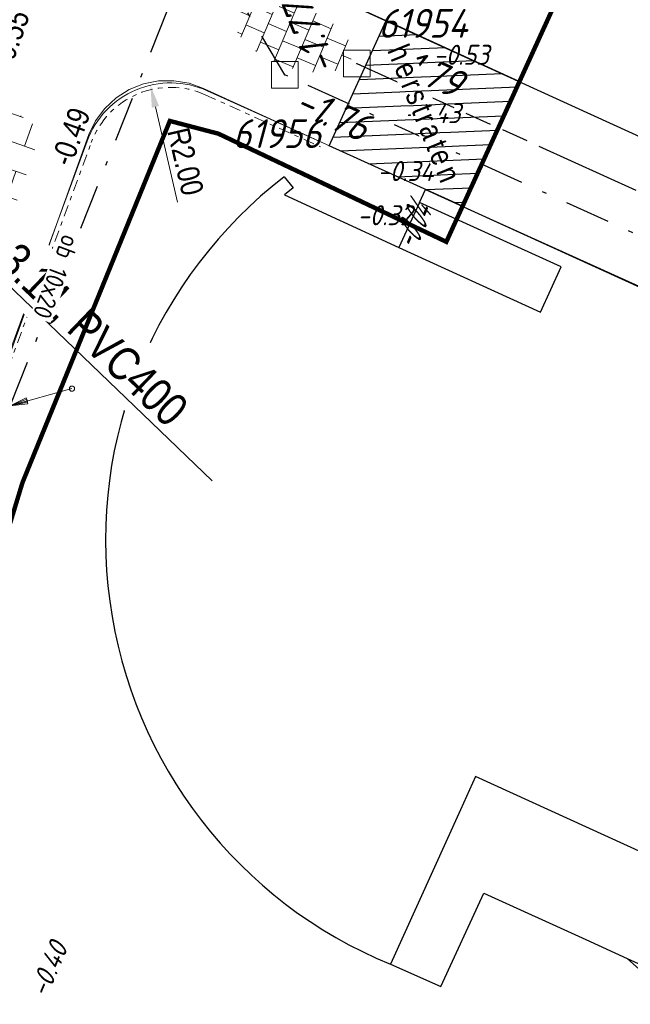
# Model space of a CAD drawing. Header units: metres. Extents: x 111546 to 149831, y 498798 to 507863.
# Tile 1011 of 1056: x 112004 to 112018, y 501907 to 501930. Entities that reach past the tile are written whole.
import ezdxf
from ezdxf import colors
from ezdxf.entities.mleader import LeaderData, LeaderLine
from ezdxf.enums import TextEntityAlignment as Align
from ezdxf.math import Vec2, Vec3

# ---------------------------------------------------------------- set-up
doc = ezdxf.new("R2010")
doc.units = ezdxf.units.M
for name, pattern in [('ACAD_ISO09W100', [45, 24, -3, 6, -3, 6, -3]), ('DASHDOT', [25.4, 12.7, -6.35, 0, -6.35]), ('DASHED', [19.05, 12.7, -6.35]), ('HIDDEN', [9.525, 6.35, -3.175])]:
    doc.linetypes.add(name, pattern=pattern)
for name, color, linetype in [('0-hoogte mv-bestaand', 253, 'Continuous'), ('0-hoogte mv-nieuw', 2, 'Continuous'), ('0-werkgrens', 210, 'FENCELINE1'), ('2-bs-Put inspectie', 252, 'Continuous'), ('2-bs-Put inspectie nummer', 252, 'Continuous'), ('2-bs-Put Koppelstuk  nummer', 253, 'Continuous'), ('2-bs-Streng gemengd', 252, 'ACAD_ISO09W100'), ('2-bs-Streng gemengd  bobtot', 252, 'Continuous'), ('2-bs-Streng regenwater', 252, 'DASHDOT'), ('2-bs-Streng regenwater  bobtot', 252, 'Continuous'), ('2-nw-tekst riool', 7, 'Continuous'), ('2-nw-tekst-zinker', 7, 'Continuous'), ('3-nw-herstraten1', 7, 'Continuous'), ('4-nw-boom tekst', 7, 'Continuous'), ('B01_HOOFDGEBOUW', 1, 'Continuous'), ('B16_LUIFEL', 10, 'Continuous'), ('B17_OVERBOUW', 1, 'HIDDEN'), ('B27_HOOFDGEBOUW', 10, 'Continuous'), ('B29_OVERBOUW', 10, 'Continuous'), ('V03_KNTTEGELPAD', 252, 'Continuous')]:
    doc.layers.add(name, color=color, linetype=linetype)
for name, color, linetype, lineweight in [('0-kadastrale percelen', 253, 'AI-KADASTRAAL', 9), ('2-nw-inlaat-hwa 125', 160, 'Continuous', 15), ('3-nw-arcering-trottoir', 2, 'Continuous', 15), ('3-nw-band-ob 10x20', 7, 'Continuous', 13), ('3-nw-band-ob 10x20-achterkant', 7, 'DASHDOT', 13), ('3-nw-maatvoering', 181, 'Continuous', 15), ('3-nw-text-20', 7, 'Continuous', 15), ('3-nw-text-20-herinrichting', 7, 'Continuous', 15), ('3-vw-verharding', 3, 'Continuous', 15), ('4-nw materiaalscheiding-groen', 210, 'DASHED', 13), ('4-nw-boom 1e grootte', 7, 'Continuous', 35)]:
    doc.layers.add(name, color=color, linetype=linetype, lineweight=lineweight)
doc.styles.get("Standard").update_dxf_attribs({"font": 'isocp-ie.shx'})
doc.styles.add('veysel', font='isocp-ie.shx', dxfattribs={"height": 0.1})
doc.styles.add('Zaanstad', font='ARIALN.TTF')
doc.styles.add('Zaanstad 1-200 2.5mm', font='ARIALN.TTF', dxfattribs={"height": 0.5})
doc.styles.add('Zaanstad 1-250 2.0mm', font='ARIALN.TTF', dxfattribs={"height": 0.5})
doc.linetypes.add('AI-KADASTRAAL', pattern='A,5.5,-2,["K",Standard,S=1.8,R=0,X=0,Y=-0.9],-2,5.5,-2,[5,NLCS.SHX,S=0.75,R=0,X=0,Y=0],-2', length=19)
doc.linetypes.add('FENCELINE1', pattern='A,6.35,-2.54,[133,ltypeshp.shx,S=2.54,R=0,X=-2.54,Y=0],-2.54,25.4', length=36.83)
doc.dimstyles.new('1-250', dxfattribs={"dimscale": 0.25, "dimtxt": 2, "dimasz": 2, "dimexe": 1, "dimexo": 1, "dimgap": 0.5, "dimtad": 1, "dimzin": 0, "dimdsep": 46, "dimtxsty": 'Zaanstad', "dimcen": 0, "dimclrd": 256, "dimclre": 256, "dimclrt": 256, "dimadec": 0, "dimazin": 0, "dimtfac": 1, "dimtofl": 0, "dimtmove": 0, "dimatfit": 3, "dimfxl": 1, "dimtfill": 1, "dimtolj": 1, "dimtzin": 0, "dimlwd": -1, "dimlwe": -1, "dimarcsym": 0})

# ---------------------------------------------------------------- blocks, each defined once
blk = doc.blocks.new('PUTVNB')
at = {"linetype": 'Continuous', "lineweight": 13}
blk.add_line((-0.008, -0.504), (-0.004, -0.498), dxfattribs=at)
at = {"linetype": 'Continuous', "lineweight": 13, "ltscale": 0.04, "flags": 128}
blk.add_lwpolyline([(-0.5, 0.5), (-0.5, -0.5), (0.5, -0.5), (0.5, 0.5), (-0.5, 0.5)], dxfattribs=at)
at = {"linetype": 'Continuous', "lineweight": 13}
blk.add_point((0, 0), dxfattribs=at)
blk = doc.blocks.new('tgls')
at = {"linetype": 'Continuous'}
for p, q in [((-1.018, -0.663), (-1.018, 0.575)), ((-0.418, -0.668), (-0.418, 0.573)), ((0.182, -0.673), (0.182, 0.57)), ((0.782, -0.678), (0.782, 0.568)), ((-1.018, 0.329), (-1.552, 0.329)), ((0.182, 0.329), (-0.418, 0.329)), ((1.218, 0.329), (0.782, 0.329)), ((-1.618, 0.029), (-1.635, 0.029)), ((-1.618, -0.658), (-1.618, 0.09)), ((-0.418, 0.029), (-1.018, 0.029)), ((0.782, 0.029), (0.182, 0.029)), ((-1.018, -0.271), (-1.618, -0.271)), ((0.182, -0.271), (-0.418, -0.271)), ((1.382, -0.271), (0.782, -0.271)), ((1.382, -0.682), (1.382, -0.248)), ((-1.618, -0.571), (-1.803, -0.571)), ((-0.418, -0.571), (-1.018, -0.571)), ((0.782, -0.571), (0.182, -0.571)), ((1.473, -0.571), (1.382, -0.571))]:
    blk.add_line(p, q, dxfattribs=at)
blk = doc.blocks.new('*D538')
at = {"layer": '3-nw-maatvoering', "ltscale": 0.02, "transparency": 16777216}
blk.add_line((112007.888, 501925.507), (112007.39, 501927.656), dxfattribs=at)
blk.add_solid([(112007.471, 501927.675), (112007.309, 501927.637), (112007.277, 501928.143)], dxfattribs=at)
at = {"layer": 'Defpoints', "color": 0, "ltscale": 0.02, "transparency": 16777216}
blk.add_point((112007.277, 501928.143), dxfattribs=at)
at = {"layer": '3-nw-maatvoering', "ltscale": 0.02, "transparency": 16777216, "insert": (112008.066, 501926.424), "char_height": 0.5, "attachment_point": 5, "rotation": 283.0516, "style": 'Zaanstad', "bg_fill": 3, "box_fill_scale": 1.1, "bg_fill_color": 9, "bg_fill_true_color": 13158600, "bg_fill_transparency": 0}
blk.add_mtext('\\A1;R2.00', dxfattribs=at)
at = {"layer": 'Defpoints', "color": 0, "ltscale": 0.02, "transparency": 16777216}
blk.add_point((112007.729, 501926.195), dxfattribs=at)
blk = doc.blocks.new('2-inlaat')
for p, q in [((-1.728, 2.693), (0, 0)), ((0, 0), (-0.357, 0.822))]:
    blk.add_line(p, q)
blk.add_lwpolyline([(-0.357, 0.822), (-0.618, 0.653), (0, 0), (-0.424, 0.781), (-0.552, 0.694), (0, 0), (-0.491, 0.739)])
blk.add_circle((-1.728, 2.693), 0.128)
blk = doc.blocks.new('4-boom 1e grootte')
at = {"lineweight": 30}
for p, q in [((-0.141, 2.96), (-0.69, 2.85)), ((-0.141, 2.96), (-0.141, 2.791)), ((-0.082, 2.854), (0.229, 2.932)), ((0.229, 2.932), (0.476, 2.932)), ((0.476, 2.932), (0.462, 2.786)), ((-1.376, 2.685), (-1.623, 2.424)), ((-1.129, 2.685), (-1.376, 2.685)), ((-0.69, 2.85), (-1.129, 2.685)), ((-0.141, 2.791), (-0.082, 2.854)), ((0.462, 2.786), (0.543, 2.812)), ((0.543, 2.812), (0.654, 2.836)), ((0.654, 2.836), (0.929, 2.795)), ((0.984, 2.726), (0.874, 2.685)), ((0.929, 2.795), (0.984, 2.726)), ((0.984, 2.726), (0.97, 2.63)), ((0.984, 2.726), (1.121, 2.713)), ((1.061, 2.816), (1.101, 2.616)), ((1.34, 2.671), (1.862, 2.301)), ((1.101, 2.616), (1.459, 2.587)), ((-1.788, 2.424), (-2.474, 1.725)), ((-1.623, 2.424), (-1.788, 2.424)), ((-1.623, 2.424), (-1.582, 2.315)), ((1.862, 2.301), (1.944, 2.109)), ((1.944, 2.109), (1.944, 2.136)), ((1.944, 2.136), (1.944, 2.109)), ((1.944, 2.136), (2.232, 2.081)), ((2.232, 2.081), (2.027, 1.903)), ((2.027, 1.903), (2.054, 1.738)), ((2.342, 1.834), (2.37, 1.697)), ((-2.063, 1.681), (-2.694, 1.505)), ((-2.474, 1.725), (-2.063, 1.681)), ((2.054, 1.738), (2.15, 1.642)), ((2.15, 1.642), (2.37, 1.697)), ((2.37, 1.697), (2.575, 1.574)), ((2.575, 1.574), (2.644, 1.368)), ((-2.584, 1.437), (-2.749, 1.258)), ((-2.694, 1.505), (-2.502, 1.382)), ((-2.584, 1.437), (-2.543, 1.244)), ((2.644, 1.368), (2.507, 1.183)), ((-2.749, 1.258), (-2.858, 0.997)), ((2.507, 1.183), (2.822, 1.203)), ((2.822, 1.203), (2.822, 0.709)), ((-2.927, 0.984), (-2.955, 0.851)), ((-2.858, 0.997), (-2.927, 0.984)), ((-2.872, 0.75), (-3.05, 0.449)), ((-2.955, 0.851), (-3.009, 0.764)), ((-3.009, 0.764), (-2.872, 0.75)), ((-2.474, 0.75), (-2.872, 0.75)), ((2.822, 0.709), (2.905, 0.723)), ((2.905, 0.723), (3.028, 0.064)), ((-3.05, 0.449), (-2.9, 0.339)), ((-2.9, 0.339), (-3.078, 0.16)), ((-2.9, 0.339), (-2.831, 0.188)), ((-3.078, 0.16), (-2.996, -0.238)), ((-2.831, 0.188), (-3.045, 0.001)), ((2.809, 0.092), (2.781, -0.196)), ((3.028, 0.064), (2.809, 0.092)), ((-3.147, -0.032), (-2.913, -0.032)), ((2.781, -0.196), (2.96, -0.196)), ((2.96, -0.196), (2.96, -0.786)), ((-2.996, -0.238), (-2.79, -0.635)), ((-2.941, -0.635), (-2.584, -0.635)), ((-2.817, -0.635), (-2.913, -0.786)), ((-2.721, -0.498), (-2.804, -0.608)), ((-2.68, -0.498), (-2.721, -0.498)), ((-2.913, -0.786), (-2.913, -0.965)), ((2.96, -1.033), (2.877, -0.732)), ((2.96, -0.786), (2.877, -0.732)), ((-2.913, -0.965), (-2.707, -1.061)), ((-2.625, -0.924), (-2.707, -1.061)), ((-2.707, -1.061), (-2.707, -1.363)), ((2.836, -1.239), (2.891, -1.061)), ((2.96, -1.033), (2.891, -1.061)), ((-2.502, -1.253), (-2.707, -1.363)), ((2.836, -1.239), (2.63, -1.555)), ((-2.653, -1.404), (-2.762, -1.418)), ((-2.707, -1.363), (-2.474, -1.61)), ((-2.653, -1.404), (-2.666, -1.5)), ((-1.925, -1.5), (-2.323, -1.761)), ((-2.488, -1.761), (-2.488, -1.595)), ((-2.323, -1.761), (-2.488, -1.761)), ((-2.323, -1.761), (-2.186, -1.898)), ((2.37, -1.884), (2.479, -1.706)), ((2.63, -1.555), (2.479, -1.706)), ((-2.186, -1.898), (-2.227, -2.008)), ((-1.994, -1.788), (-2.186, -1.898)), ((-1.788, -1.884), (-1.898, -1.857)), ((-1.898, -1.857), (-1.569, -2.145)), ((2.37, -1.884), (1.752, -2.419)), ((-2.227, -2.008), (-2.035, -2.035)), ((-2.035, -2.035), (-2.035, -2.213)), ((-2.035, -2.213), (-1.816, -2.213)), ((-1.816, -2.213), (-1.802, -2.337)), ((-1.569, -2.145), (-1.569, -2.294)), ((-1.418, -2.268), (-1.898, -2.351)), ((-1.802, -2.337), (-1.651, -2.529)), ((-1.513, -2.285), (-1.404, -2.707)), ((1.327, -2.406), (1.56, -2.364)), ((1.382, -2.57), (1.327, -2.406)), ((1.56, -2.364), (1.656, -2.433)), ((1.656, -2.433), (1.615, -2.543)), ((1.752, -2.419), (1.656, -2.433)), ((-1.651, -2.529), (-1.363, -2.447)), ((-1.404, -2.707), (-1.322, -2.625)), ((-1.322, -2.625), (-1.198, -2.584)), ((-1.129, -2.57), (-1.198, -2.584)), ((-1.061, -2.515), (-1.129, -2.57)), ((-1.129, -2.57), (-1.014, -2.729)), ((-1.075, -2.502), (-1.061, -2.515)), ((-1.061, -2.515), (-0.924, -2.557)), ((-0.924, -2.557), (-1.061, -2.817)), ((-0.786, -2.529), (-0.924, -2.557)), ((-0.649, -2.666), (-0.416, -2.625)), ((-0.416, -2.625), (0.16, -2.776)), ((0.874, -2.666), (0.929, -2.488)), ((0.929, -2.488), (1.066, -2.488)), ((1.066, -2.488), (1.039, -2.666)), ((1.272, -2.666), (1.382, -2.57)), ((-1.061, -2.817), (-0.88, -2.728)), ((-0.88, -2.728), (-0.8, -2.858)), ((-0.649, -2.804), (-0.8, -2.858)), ((-0.649, -2.804), (-0.649, -2.666)), ((0.009, -2.954), (-0.649, -2.804)), ((0.16, -2.776), (0.298, -2.79)), ((0.874, -2.666), (0.298, -2.79)), ((0.298, -2.79), (0.298, -2.913)), ((0.628, -2.719), (0.572, -2.9)), ((0.874, -2.666), (1.272, -2.666)), ((0.298, -2.913), (0.009, -2.954)), ((0.49, -2.968), (0.298, -2.913)), ((0.572, -2.9), (0.49, -2.968))]:
    blk.add_line(p, q, dxfattribs=at)
blk.add_circle((0, 0), 0.134, dxfattribs=at)
at = {"layer": '4-nw materiaalscheiding-groen', "color": 7, "style": 'Zaanstad'}
blk.add_text(' 1e', height=1, dxfattribs=at).set_placement((-0.122, -1.744))
at = {"layer": '4-nw-boom tekst', "style": 'Zaanstad'}
blk.add_attdef('BOOMSOORT', text='', height=0.9, dxfattribs=at).set_placement((2.842, 1.834), align=Align.BOTTOM_LEFT)

msp = doc.modelspace()

# ---------------------------------------------------------------- hatches: boundary and pattern name
at = {"layer": '3-nw-arcering-trottoir'}
h = msp.add_hatch(dxfattribs=at)
h.set_pattern_fill('AVH-TEGEL_300X300_HALFST', color=256, scale=1.5, angle=316.82823, style=0, pattern_type=2)
h.set_pattern_definition([(336.85171039, (412904.4116, 911626.72008), (0.502220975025, 0.02998486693), [0.45, -0.45]), (66.85171039, (412904.4116, 911626.7201), (-0.4137707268, 0.17690049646), [])])
edge = h.paths.add_edge_path()
edge.add_ellipse((112010.4869, 501929.2417), major_axis=(1.3154, -0.4983), ratio=0.488545, start_angle=0, end_angle=360)

# ---------------------------------------------------------------- linework, layer by layer
at = {"layer": '0-kadastrale percelen', "ltscale": 0.25}
for points in [[(112013.502, 501925.78), (112008.475, 501928.066), (112008.149, 501928.186), (112007.807, 501928.244), (112007.46, 501928.24), (112007.119, 501928.172), (112006.797, 501928.043), (112006.503, 501927.857), (112006.249, 501927.621), (112006.041, 501927.343), (112005.888, 501927.031), (112003.751, 501921.1), (112002.549, 501915.607), (112002.534, 501914.586)], [(112059.967, 501904.779), (112013.502, 501925.78)]]:
    msp.add_lwpolyline(points, dxfattribs=at)
at = {"layer": '2-bs-Streng gemengd', "ltscale": 0.1, "flags": 128}
msp.add_lwpolyline([(112011.921, 501928.629), (112071.659, 501901.577)], dxfattribs=at)
at = {"layer": '2-bs-Streng regenwater', "ltscale": 0.08, "flags": 128}
for points in [[(111990.726, 501887.288), (112008.374, 501931.62)], [(112010.301, 501928.373), (112008.374, 501931.62)], [(112070.007, 501901.303), (112010.301, 501928.373)]]:
    msp.add_lwpolyline(points, dxfattribs=at)
at = {"layer": '3-nw-band-ob 10x20'}
for points in [[(112012.5864, 501929.5978), (112010.2105, 501930.6826, -0.392412), (112008.6419, 501934.4497), (112009.3625, 501936.4036)], [(111994.7921, 501883.1058), (111993.2958, 501883.1389, -0.5209917), (111990.5679, 501887.2301), (112002.2967, 501917.2453), (112005.8526, 501926.8868, -0.4351589), (112008.5524, 501928.0174), (112011.1755, 501926.838)]]:
    msp.add_lwpolyline(points, format="xyb", dxfattribs=at)
at = {"layer": '3-nw-band-ob 10x20-achterkant', "ltscale": 0.02}
msp.add_lwpolyline([(111994.7943, 501883.2058), (111993.298, 501883.2389, -0.5209917), (111990.661, 501887.1937), (112002.3902, 501917.2098), (112005.9464, 501926.8522, -0.4351589), (112008.5113, 501927.9262), (112011.1047, 501926.7546)], format="xyb", dxfattribs=at)
at = {"layer": 'B01_HOOFDGEBOUW'}
msp.add_lwpolyline([(112010.289, 501926.08), (112010.487, 501925.836), (112010.294, 501925.678), (112012.869, 501924.488), (112016.058, 501923.034), (112016.521, 501924.054), (112013.334, 501925.506), (112013.466, 501925.799), (112059.289, 501904.918), (112053.887, 501893.036)], dxfattribs=at)
msp.add_arc((112016.5803, 501917.9084), 10.3128, 127.59282, 247.77182, dxfattribs=at)
at = {"layer": 'B16_LUIFEL'}
msp.add_lwpolyline([(112018.0126, 501908.4894), (112020.226, 501906.517), (112020.5882, 501907.3168)], dxfattribs=at)
at = {"layer": 'B17_OVERBOUW'}
msp.add_lwpolyline([(112012.679, 501908.362), (112013.812, 501907.858), (112014.786, 501909.958), (112017.08, 501908.914), (112018.0126, 501908.4894)], dxfattribs=at)
at = {"layer": 'B27_HOOFDGEBOUW'}
msp.add_lwpolyline([(112050.462, 501893.716), (112051.41, 501895.799), (112014.596, 501912.582), (112014.256, 501911.837), (112012.679, 501908.362)], dxfattribs=at)
at = {"layer": 'B29_OVERBOUW'}
msp.add_line((112018.0126, 501908.4894), (112020.5882, 501907.3168), dxfattribs=at)
at = {"layer": 'V03_KNTTEGELPAD'}
msp.add_line((112013.334, 501925.506), (112012.869, 501924.488), dxfattribs=at)
msp.add_lwpolyline([(112010.409, 501930.592), (112030.472, 501921.431), (112030.347, 501921.158), (112035.713, 501918.685), (112035.797, 501918.832), (112037.071, 501921.427)], dxfattribs=at)

# ---------------------------------------------------------------- block references
at = {"layer": '2-bs-Put inspectie', "xscale": 0.6, "yscale": 0.6, "zscale": 0.6}
for p in [(112011.921, 501928.629), (112010.301, 501928.373)]:
    msp.add_blockref('PUTVNB', p, dxfattribs=at)
at = {"layer": '3-vw-verharding', "rotation": 250.8358486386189}
msp.add_blockref('tgls', (112003.799, 501925.9155), dxfattribs=at)

# ---------------------------------------------------------------- texts
at = {"color": 1, "linetype": 'Continuous', "oblique": 25, "width": 0.6}
msp.add_text('-0.04', height=0.6, rotation=67.05, dxfattribs=at).set_placement((112013.4315, 501924.8283), align=Align.CENTER)
at = {"layer": '0-hoogte mv-bestaand', "style": 'veysel', "oblique": 15}
for s, rotation, p in [('-0.53', 360, (112014.2722, 501928.6022)), ('-0.43', 360, (112013.6271, 501927.2889)), ('-0.34', 360, (112013.0174, 501925.9854)), ('-0.32', 360, (112012.5514, 501924.9911)), ('-0.40', 67, (112005.1847, 501908.157))]:
    msp.add_text(s, height=0.45, rotation=rotation, dxfattribs=at).set_placement(p, align=Align.CENTER)
at = {"layer": '2-bs-Put inspectie nummer', "oblique": 15}
msp.add_text('61956', height=0.65, dxfattribs=at).set_placement((112009.1233, 501926.532), align=Align.BOTTOM_LEFT)
at = {"layer": '2-bs-Put Koppelstuk  nummer', "oblique": 15}
msp.add_text('61954', height=0.65, dxfattribs=at).set_placement((112012.405, 501929.0146), align=Align.BOTTOM_LEFT)
at = {"layer": '2-bs-Streng gemengd  bobtot', "oblique": 15}
msp.add_text('-1.79', height=0.65, rotation=335.63689, dxfattribs=at).set_placement((112012.4854, 501928.3596), align=Align.BOTTOM_LEFT)
at = {"layer": '2-bs-Streng regenwater  bobtot', "oblique": 15}
for s, rotation, p in [('-1.77', 111.9341, (112011.6788, 501928.6087)), ('-1.76', 335.61102, (112010.3898, 501927.3791))]:
    msp.add_text(s, height=0.65, rotation=rotation, dxfattribs=at).set_placement(p, align=Align.BOTTOM_LEFT)

# ---------------------------------------------------------------- next in the draw order: leaders
at = {"layer": '2-nw-tekst-zinker'}
ml = msp.add_multileader_mtext('Standard', dxfattribs=at)
ml.set_content('zinker -3.14, PVC400', color=256, style='Zaanstad')
ml.set_leader_properties()
ml.build(insert=Vec2(0, 0))
ml.multileader.update_dxf_attribs({"has_text_frame": 1, "text_left_attachment_type": 6, "text_right_attachment_type": 5, "dogleg_length": 0.36, "arrow_head_size": 0.8, "scale": 0.5})
ctx = ml.context
ctx.base_point, ctx.scale, ctx.char_height, ctx.arrow_head_size, ctx.landing_gap_size, ctx.plane_origin, ctx.plane_x_axis, ctx.plane_y_axis = Vec3(112001.5288, 501926.0939), 0.5, 0.75, 0.8, 0.2, Vec3(112020.5852, 501908.1064), Vec3(0.7213931, -0.6925258), Vec3(0.6925258, 0.7213931)
ctx.left_attachment, ctx.right_attachment = 6, 5
notes = []
notes.append((ctx, [(0, (1, 1, 0), (112001.2691, 501926.3432), (0.7213931, -0.6925258), 0.36, [(0, [(112001.7241, 501934.1324)], 0, [])])]))
ctx.mtext.insert, ctx.mtext.text_direction, ctx.mtext.rotation, ctx.mtext.flow_direction = Vec3(112002.2963, 501926.6047), Vec3(0.7213931, -0.6925258), 5.5182008, 5
ctx.mtext.has_bg_fill, ctx.mtext.bg_color, ctx.mtext.bg_scale_factor, ctx.mtext.bg_transparency, ctx.mtext.use_window_bg_color = 1, -1027028792, 1.5, 0, 1
for ctx, leaders in notes:
    for number, flags, end, landing, length, lines in leaders:
        leader = LeaderData()
        leader.index, (leader.has_last_leader_line, leader.has_dogleg_vector, leader.attachment_direction) = number, flags
        leader.last_leader_point, leader.dogleg_vector, leader.dogleg_length = Vec3(end), Vec3(landing), length
        for number, points, colour, breaks in lines:
            line = LeaderLine()
            line.index, line.vertices, line.color, line.breaks = number, Vec3.list(points), colors.encode_raw_color(colour), breaks
            leader.lines.append(line)
        ctx.leaders.append(leader)

# ---------------------------------------------------------------- next in the draw order: block references
at = {"layer": '2-nw-inlaat-hwa 125', "xscale": 0.4513648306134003, "yscale": 0.4513648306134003, "zscale": 0.4513648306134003, "rotation": 252.7132091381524}
msp.add_blockref('2-inlaat', (112004.1185, 501920.9298), dxfattribs=at)

# ---------------------------------------------------------------- next in the draw order: texts
at = {"layer": '0-hoogte mv-nieuw', "char_height": 0.5, "attachment_point": 7, "rotation": 70.41437, "style": 'Zaanstad 1-200 2.5mm', "bg_fill": 3, "box_fill_scale": 1.1, "bg_fill_color": 9, "bg_fill_true_color": 13158600, "bg_fill_transparency": 0}
for s, insert in [('\\A1;-0.55', (112004.1376, 501928.4881)), ('\\A1;-0.49', (112005.5045, 501926.284))]:
    msp.add_mtext(s, dxfattribs=dict(at, insert=insert))
at = {"layer": '3-nw-text-20-herinrichting', "color": 0, "insert": (112005.3151, 501924.8179), "char_height": 0.408319, "attachment_point": 7, "rotation": 249.22897, "style": 'veysel', "bg_fill": 3, "box_fill_scale": 1.1, "bg_fill_color": 9, "bg_fill_true_color": 13158600, "bg_fill_transparency": 0}
msp.add_mtext('\\A1;ob 10x20', dxfattribs=at)

# ---------------------------------------------------------------- next in the draw order: dimensions: what is measured, and where the dimension line sits
at = {"layer": '3-nw-maatvoering', "ltscale": 0.02}
dim = msp.add_radius_dim(center=(112007.7291, 501926.1947), mpoint=(112007.2774, 501928.1431), dimstyle='1-250', dxfattribs=at)
dim.commit()
dim.dimension.update_dxf_attribs({"geometry": '*D538', "text_midpoint": (112007.6959, 501926.3379), "dimtype": 164})

# ---------------------------------------------------------------- next in the draw order: linework, layer by layer
at = {"layer": '0-werkgrens', "ltscale": 0.1, "const_width": 0.1}
msp.add_lwpolyline([(112019.0059, 501946.6692), (112011.9608, 501939.0068), (112011.4376, 501938.2695), (112017.6357, 501932.7198), (112013.9381, 501924.6176), (112008.8062, 501927.0514), (112007.7139, 501927.3381), (112004.3954, 501919.1964), (112003.4335, 501916.0308), (112000.4033, 501906.3211)], dxfattribs=at)

# ---------------------------------------------------------------- next in the draw order: block references
at = {"layer": '4-nw-boom 1e grootte'}
ref = msp.add_blockref('4-boom 1e grootte', (111987.4337, 501921.0996), dxfattribs=dict(at, rotation=337.6237412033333))
ref.add_attrib('BOOMSOORT', '1e orde Iep; Plataan; Platanus x hispanica Huissen', dxfattribs={"layer": '4-nw-boom tekst', "height": 0.9, "rotation": 337.62374, "style": 'Zaanstad'}).set_placement((111980.7619, 501919.0431), align=Align.BOTTOM_LEFT)

# ---------------------------------------------------------------- next in the draw order: texts
at = {"layer": '3-nw-text-20', "ltscale": 0.05, "insert": (112013.4582, 501927.4661), "char_height": 0.5, "attachment_point": 5, "rotation": 291.97738, "style": 'Zaanstad 1-250 2.0mm', "bg_fill": 3, "box_fill_scale": 1.1, "bg_fill_color": 9, "bg_fill_true_color": 13158600, "bg_fill_transparency": 0}
msp.add_mtext('\\A1;{\\T1.3;herstraten}', dxfattribs=at)

# ---------------------------------------------------------------- next in the draw order: hatches: boundary and pattern name
at = {"layer": '3-nw-herstraten1', "ltscale": 0.06, "transparency": 33554687}
h = msp.add_hatch(dxfattribs=at)
h.set_pattern_fill('ANSI31', color=256, scale=0.1)
h.set_pattern_definition([(2.41437, (111951.43064, 501860.89138), (-0.0133751, 0.3172182), [])])
h.paths.add_polyline_path([(112012.5864, 501929.5978), (112015.5861, 501928.2288), (112014.3047, 501925.4168), (112011.2996, 501926.7815)])

# ---------------------------------------------------------------- next in the draw order: linework, layer by layer
at = {"layer": '3-nw-herstraten1', "ltscale": 0.02}
msp.add_lwpolyline([(112012.5864, 501929.5978), (112015.5861, 501928.2288), (112014.3047, 501925.4168), (112011.2996, 501926.7815)], close=True, dxfattribs=at)

# ---------------------------------------------------------------- next in the draw order: leaders
at = {"layer": '2-nw-tekst riool'}
ml = msp.add_multileader_mtext('Standard', dxfattribs=at)
ml.set_content('Maken aansluiting op betonput\\P(gat groter maken en aanstorten)', color=256, style='Zaanstad')
ml.set_leader_properties()
ml.build(insert=Vec2(0, 0))
ml.multileader.update_dxf_attribs({"has_text_frame": 1, "text_left_attachment_type": 6, "text_right_attachment_type": 5, "dogleg_length": 0.36, "arrow_head_size": 0.8, "scale": 0.5})
ctx = ml.context
ctx.base_point, ctx.scale, ctx.char_height, ctx.arrow_head_size, ctx.landing_gap_size, ctx.plane_origin, ctx.plane_x_axis, ctx.plane_y_axis = Vec3(112013.9861, 501940.4677), 0.5, 0.75, 0.8, 0.2, Vec3(112033.636, 501921.9105), Vec3(0.7213931, -0.6925258), Vec3(0.6925258, 0.7213931)
ctx.left_attachment, ctx.right_attachment = 6, 5
notes = []
notes.append((ctx, [(0, (1, 1, 0), (112013.7264, 501940.7171), (0.7213931, -0.6925258), 0.36, [(0, [(112008.6358, 501932.7358)], 0, [])])]))
ctx.mtext.insert, ctx.mtext.text_direction, ctx.mtext.rotation, ctx.mtext.flow_direction = Vec3(112014.8025, 501941.0294), Vec3(0.7213931, -0.6925258), 5.5182008, 5
ctx.mtext.has_bg_fill, ctx.mtext.bg_color, ctx.mtext.bg_scale_factor, ctx.mtext.bg_transparency, ctx.mtext.use_window_bg_color = 1, -1027028792, 1.5, 0, 1
for ctx, leaders in notes:
    for number, flags, end, landing, length, lines in leaders:
        leader = LeaderData()
        leader.index, (leader.has_last_leader_line, leader.has_dogleg_vector, leader.attachment_direction) = number, flags
        leader.last_leader_point, leader.dogleg_vector, leader.dogleg_length = Vec3(end), Vec3(landing), length
        for number, points, colour, breaks in lines:
            line = LeaderLine()
            line.index, line.vertices, line.color, line.breaks = number, Vec3.list(points), colors.encode_raw_color(colour), breaks
            leader.lines.append(line)
        ctx.leaders.append(leader)

doc.saveas('drawing.dxf')
